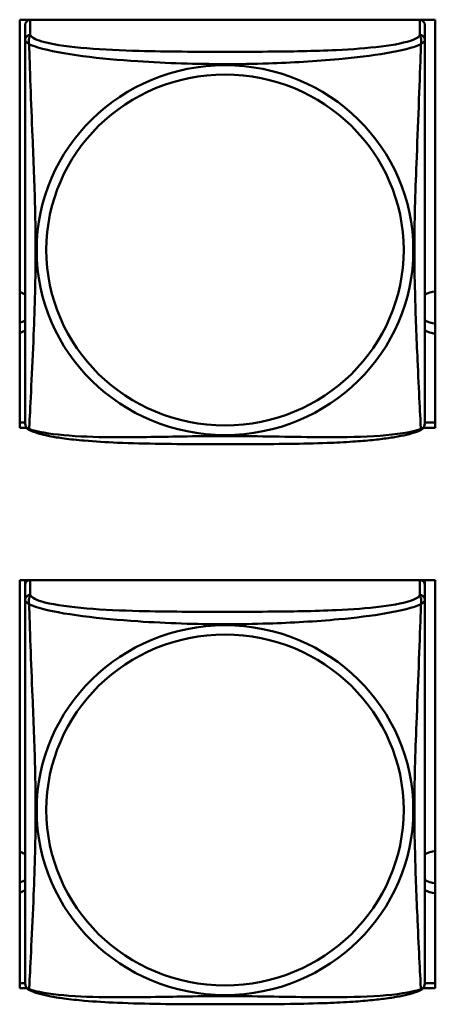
# Model space of a CAD drawing. Header units: inches. Extents: x 0.8 to 75.7, y -7.8 to 49.3.
# Tile 276 of 339: x 58 to 58.5, y 18 to 19.2. Entities that reach past the tile are written whole.
import ezdxf

# ---------------------------------------------------------------- set-up
doc = ezdxf.new("R2010")
doc.units = ezdxf.units.IN
doc.header["$MEASUREMENT"] = 0
doc.layers.add('Visible Edges(ROSSANSI)', color=7, linetype='Continuous', lineweight=50)
doc.layers.add('Visible Tangent Edges(ROSSANSI)', color=7, linetype='Continuous', lineweight=50)

msp = doc.modelspace()

# ---------------------------------------------------------------- linework, layer by layer
at = {"layer": 'Visible Edges(ROSSANSI)'}
for p, q in [((57.9868, 18.6728), (57.9868, 19.1554)), ((57.9868, 19.1554), (58.4783, 19.1554)), ((58.4599, 19.1551), (57.9993, 19.1551)), ((58.4783, 19.1554), (58.4783, 18.6728)), ((57.9934, 19.1493), (57.9934, 19.1316)), ((58.4658, 19.1316), (58.4658, 19.1493)), ((57.9868, 18.6789), (57.9934, 18.6789)), ((58.4658, 18.6789), (58.4783, 18.6789)), ((57.995, 18.6728), (57.9868, 18.6728)), ((58.4783, 18.6728), (58.4642, 18.6728)), ((57.9868, 18.0101), (57.9868, 18.4927)), ((57.9868, 18.4927), (58.4783, 18.4927)), ((57.9934, 18.4872), (57.9934, 18.4927)), ((58.4658, 18.4927), (58.4658, 18.4871)), ((58.4783, 18.4927), (58.4783, 18.0101)), ((57.9934, 18.4871), (57.9934, 18.4694)), ((58.4658, 18.4694), (58.4658, 18.4871)), ((57.9868, 18.0162), (57.9934, 18.0162)), ((58.4658, 18.0162), (58.4783, 18.0162)), ((57.9953, 18.0101), (57.9868, 18.0101)), ((58.4783, 18.0101), (58.4639, 18.0101))]:
    msp.add_line(p, q, dxfattribs=at)
for centre, start, end in [((58.0072, 18.6787), 180, 189.1496), ((58.452, 18.6787), 350.8504, 360), ((58.0072, 18.0164), 180, 189.1496), ((58.452, 18.0164), 350.8504, 360)]:
    msp.add_arc(centre, 0.0138, start, end, dxfattribs=at)
for centre, major_axis, start_param, end_param in [((57.9993, 19.1493), (-0.00591, 0), 4.712389, 6.283185), ((58.1549, 19.1429), (0.014, 0), 2.00359, 2.048024), ((58.1549, 19.1429), (0.014, 0), 1.093569, 1.138003), ((58.3049, 19.1429), (0.014, 0), 2.00359, 2.048024), ((58.3049, 19.1429), (0.014, 0), 1.093569, 1.138003), ((58.4599, 19.1493), (0.00591, 0), 0, 1.570796), ((57.9799, 18.8091), (0.0255, 0), 1.012755, 1.296211), ((58.4799, 18.8091), (0.0255, 0), 1.633177, 2.154575), ((57.9799, 18.8211), (0.0255, 0), 4.986974, 5.27043), ((58.4799, 18.8211), (0.0255, 0), 4.12861, 4.650009), ((57.9799, 18.8091), (-0.0255, 0), 1.845382, 2.128837), ((58.4799, 18.8091), (-0.0255, 0), 0.987017, 1.508416), ((57.9993, 18.4871), (-0.00591, 0), 4.95676, 6.283185), ((58.4599, 18.4871), (0.00591, 0), 0, 1.326426), ((57.9799, 18.1474), (0.0255, 0), 1.012755, 1.296211), ((58.4799, 18.1474), (0.0255, 0), 1.633177, 2.154575), ((57.9799, 18.1593), (0.0255, 0), 4.986974, 5.27043), ((58.4799, 18.1593), (0.0255, 0), 4.12861, 4.650009), ((57.9799, 18.1474), (-0.0255, 0), 1.845382, 2.128837), ((58.4799, 18.1474), (-0.0255, 0), 0.987017, 1.508416)]:
    msp.add_ellipse(centre, major_axis=major_axis, ratio=0.981793, start_param=start_param, end_param=end_param, dxfattribs=at)
for points, knots in [([(57.9934, 19.1316), (57.9934, 19.1291), (57.9934, 19.1245), (57.9934, 19.1183), (57.9934, 19.1071), (57.9934, 19.0907), (57.9934, 19.0728), (57.9934, 19.055), (57.9934, 19.0358), (57.9934, 19.0166), (57.9934, 18.9895), (57.9934, 18.9623), (57.9934, 18.9356), (57.9934, 18.9188), (57.9934, 18.9022), (57.9934, 18.8856), (57.9934, 18.8523), (57.9934, 18.8191), (57.9934, 18.7869), (57.9934, 18.7468), (57.9934, 18.7063), (57.9934, 18.6877), (57.9934, 18.6819), (57.9934, 18.6787), (57.9934, 18.6787)], [0.325731, 0.325731, 0.325731, 0.325731, 0.404774, 0.404774, 0.404774, 0.550532, 0.550532, 0.550532, 0.69629, 0.69629, 0.69629, 0.902598, 0.902598, 0.902598, 1.03154, 1.03154, 1.03154, 1.289425, 1.289425, 1.289425, 1.610774, 1.610774, 1.610774, 1.710218, 1.710218, 1.710218, 1.710218]), ([(58.4658, 18.6787), (58.4658, 18.6787), (58.4658, 18.6796), (58.4658, 18.6812), (58.4658, 18.6859), (58.4658, 18.6968), (58.4658, 18.7107), (58.4658, 18.7245), (58.4658, 18.7411), (58.4658, 18.7585), (58.4658, 18.7831), (58.4658, 18.8095), (58.4658, 18.8359), (58.4658, 18.8524), (58.4658, 18.869), (58.4658, 18.8856), (58.4658, 18.9188), (58.4658, 18.9521), (58.4658, 18.986), (58.4658, 19.0284), (58.4658, 19.0742), (58.4658, 19.1058), (58.4658, 19.1182), (58.4658, 19.1276), (58.4658, 19.1316)], [0.352862, 0.352862, 0.352862, 0.352862, 0.404774, 0.404774, 0.404774, 0.550532, 0.550532, 0.550532, 0.69629, 0.69629, 0.69629, 0.902598, 0.902598, 0.902598, 1.03154, 1.03154, 1.03154, 1.289425, 1.289425, 1.289425, 1.610774, 1.610774, 1.610774, 1.73735, 1.73735, 1.73735, 1.73735]), ([(57.9976, 18.6706), (57.997, 18.6709), (57.9965, 18.6712), (57.9956, 18.6721), (57.9952, 18.6725), (57.9946, 18.6734), (57.9944, 18.6739), (57.994, 18.6747), (57.9939, 18.6751), (57.9937, 18.6758), (57.9936, 18.6762), (57.9936, 18.6765)], [0.02273771, 0.02273771, 0.02273771, 0.02273771, 0.02954865, 0.02954865, 0.03635958, 0.03635958, 0.04317052, 0.04317052, 0.04998146, 0.04998146, 0.0567924, 0.0567924, 0.0567924, 0.0567924]), ([(58.4616, 18.6706), (58.4622, 18.6709), (58.4627, 18.6712), (58.4636, 18.6721), (58.464, 18.6725), (58.4646, 18.6734), (58.4648, 18.6739), (58.4652, 18.6747), (58.4653, 18.6751), (58.4655, 18.6758), (58.4656, 18.6762), (58.4657, 18.6765)], [0.02273771, 0.02273771, 0.02273771, 0.02273771, 0.02954865, 0.02954865, 0.03635958, 0.03635958, 0.04317052, 0.04317052, 0.04998146, 0.04998146, 0.0567924, 0.0567924, 0.0567924, 0.0567924]), ([(58.4616, 18.6706), (58.4583, 18.6688), (58.4547, 18.6675), (58.4467, 18.6651), (58.4423, 18.6641), (58.4328, 18.6622), (58.4278, 18.6613), (58.4166, 18.6598), (58.4104, 18.659), (58.3965, 18.6576), (58.3888, 18.657), (58.371, 18.6558), (58.3608, 18.6553), (58.3359, 18.6544), (58.3211, 18.654), (58.2895, 18.6536), (58.2724, 18.6535), (58.2384, 18.6534), (58.2214, 18.6534), (58.1874, 18.6535), (58.1704, 18.6536), (58.1364, 18.6541), (58.1192, 18.6545), (58.089, 18.6558), (58.0759, 18.6565), (58.0549, 18.6584), (58.0468, 18.6592), (58.0332, 18.661), (58.0275, 18.662), (58.0175, 18.6639), (58.013, 18.665), (58.0048, 18.6674), (58.0011, 18.6687), (57.9976, 18.6706)], [-1.678204, -1.678204, -1.678204, -1.678204, -1.629815, -1.629815, -1.580861, -1.580861, -1.532583, -1.532583, -1.479316, -1.479316, -1.416961, -1.416961, -1.337799, -1.337799, -1.226353, -1.226353, -1.09702, -1.09702, -0.967687, -0.967687, -0.838354, -0.838354, -0.709022, -0.709022, -0.60577, -0.60577, -0.53827, -0.53827, -0.483941, -0.483941, -0.435529, -0.435529, -0.384876, -0.384876, -0.384876, -0.384876]), ([(57.9934, 18.4694), (57.9934, 18.4668), (57.9934, 18.4622), (57.9934, 18.4561), (57.9934, 18.4448), (57.9934, 18.4284), (57.9934, 18.4106), (57.9934, 18.3927), (57.9934, 18.3735), (57.9934, 18.3544), (57.9934, 18.3272), (57.9934, 18.3), (57.9934, 18.2733), (57.9934, 18.2566), (57.9934, 18.2399), (57.9934, 18.2233), (57.9934, 18.1901), (57.9934, 18.1569), (57.9934, 18.1247), (57.9934, 18.0845), (57.9934, 18.0441), (57.9934, 18.0254), (57.9934, 18.0197), (57.9934, 18.0165), (57.9934, 18.0164)], [0.325731, 0.325731, 0.325731, 0.325731, 0.404774, 0.404774, 0.404774, 0.550532, 0.550532, 0.550532, 0.69629, 0.69629, 0.69629, 0.902598, 0.902598, 0.902598, 1.03154, 1.03154, 1.03154, 1.289425, 1.289425, 1.289425, 1.610774, 1.610774, 1.610774, 1.710218, 1.710218, 1.710218, 1.710218]), ([(58.4658, 18.0164), (58.4658, 18.0164), (58.4658, 18.0173), (58.4658, 18.019), (58.4658, 18.0236), (58.4658, 18.0346), (58.4658, 18.0484), (58.4658, 18.0622), (58.4658, 18.0788), (58.4658, 18.0962), (58.4658, 18.1208), (58.4658, 18.1472), (58.4658, 18.1736), (58.4658, 18.1901), (58.4658, 18.2067), (58.4658, 18.2233), (58.4658, 18.2565), (58.4658, 18.2898), (58.4658, 18.3238), (58.4658, 18.3661), (58.4658, 18.4119), (58.4658, 18.4435), (58.4658, 18.4559), (58.4658, 18.4653), (58.4658, 18.4694)], [0.352862, 0.352862, 0.352862, 0.352862, 0.404774, 0.404774, 0.404774, 0.550532, 0.550532, 0.550532, 0.69629, 0.69629, 0.69629, 0.902598, 0.902598, 0.902598, 1.03154, 1.03154, 1.03154, 1.289425, 1.289425, 1.289425, 1.610774, 1.610774, 1.610774, 1.73735, 1.73735, 1.73735, 1.73735]), ([(57.9976, 18.0083), (57.997, 18.0086), (57.9965, 18.009), (57.9956, 18.0098), (57.9952, 18.0102), (57.9946, 18.0111), (57.9944, 18.0116), (57.994, 18.0124), (57.9939, 18.0128), (57.9937, 18.0136), (57.9936, 18.0139), (57.9936, 18.0142)], [0.02273771, 0.02273771, 0.02273771, 0.02273771, 0.02954865, 0.02954865, 0.03635958, 0.03635958, 0.04317052, 0.04317052, 0.04998146, 0.04998146, 0.0567924, 0.0567924, 0.0567924, 0.0567924]), ([(58.4616, 18.0083), (58.4622, 18.0086), (58.4627, 18.009), (58.4636, 18.0098), (58.464, 18.0102), (58.4646, 18.0111), (58.4648, 18.0116), (58.4652, 18.0124), (58.4653, 18.0128), (58.4655, 18.0136), (58.4656, 18.0139), (58.4657, 18.0142)], [0.02273771, 0.02273771, 0.02273771, 0.02273771, 0.02954865, 0.02954865, 0.03635958, 0.03635958, 0.04317052, 0.04317052, 0.04998146, 0.04998146, 0.0567924, 0.0567924, 0.0567924, 0.0567924]), ([(58.4616, 18.0083), (58.4583, 18.0065), (58.4547, 18.0053), (58.4467, 18.0028), (58.4423, 18.0018), (58.4328, 17.9999), (58.4278, 17.9991), (58.4166, 17.9975), (58.4104, 17.9968), (58.3965, 17.9954), (58.3888, 17.9947), (58.371, 17.9936), (58.3608, 17.993), (58.3359, 17.9921), (58.3211, 17.9918), (58.2895, 17.9913), (58.2724, 17.9912), (58.2384, 17.9911), (58.2214, 17.9911), (58.1874, 17.9912), (58.1704, 17.9913), (58.1364, 17.9918), (58.1192, 17.9922), (58.089, 17.9935), (58.0759, 17.9943), (58.0549, 17.9961), (58.0468, 17.9969), (58.0332, 17.9988), (58.0275, 17.9997), (58.0175, 18.0017), (58.013, 18.0027), (58.0048, 18.0051), (58.0011, 18.0065), (57.9976, 18.0083)], [-1.678204, -1.678204, -1.678204, -1.678204, -1.629815, -1.629815, -1.580861, -1.580861, -1.532583, -1.532583, -1.479316, -1.479316, -1.416961, -1.416961, -1.337799, -1.337799, -1.226353, -1.226353, -1.09702, -1.09702, -0.967687, -0.967687, -0.838354, -0.838354, -0.709022, -0.709022, -0.60577, -0.60577, -0.53827, -0.53827, -0.483941, -0.483941, -0.435529, -0.435529, -0.384876, -0.384876, -0.384876, -0.384876])]:
    msp.add_open_spline(points, degree=3, knots=knots, dxfattribs=at)
at = {"layer": 'Visible Tangent Edges(ROSSANSI)'}
for p, q in [((57.9993, 19.1374), (57.9993, 19.1551)), ((58.4599, 19.1551), (58.4599, 19.1374)), ((57.9993, 18.4752), (57.9993, 18.4927)), ((58.4599, 18.4927), (58.4599, 18.4752))]:
    msp.add_line(p, q, dxfattribs=at)
for centre, major_axis, start_param, end_param in [((57.9993, 19.1316), (-0.00591, 0), 4.712389, 6.283185), ((58.4599, 19.1316), (0.00591, 0), 0, 1.570796), ((57.9993, 18.4694), (-0.00591, 0), 4.712389, 6.283185), ((58.4599, 18.4694), (0.00591, 0), 0, 1.570796)]:
    msp.add_ellipse(centre, major_axis=major_axis, ratio=0.981793, start_param=start_param, end_param=end_param, dxfattribs=at)
for centre, major_axis in [((58.2296, 18.8829), (-0.2227, 0)), ((58.2296, 18.8831), (-0.2113, 0)), ((58.2296, 18.2207), (-0.2227, 0)), ((58.2296, 18.2209), (-0.2113, 0))]:
    msp.add_ellipse(centre, major_axis=major_axis, ratio=0.981793, dxfattribs=at)
for points, knots in [([(57.9934, 19.1316), (57.9934, 19.1314), (57.9934, 19.1311), (57.9934, 19.1307), (57.9935, 19.1305), (57.9936, 19.1302), (57.9937, 19.1301), (57.9939, 19.1299), (57.9939, 19.1298), (57.9941, 19.1295), (57.9943, 19.1293), (57.9949, 19.1288), (57.9954, 19.1284), (57.9965, 19.1275), (57.9972, 19.1269), (57.9979, 19.1264)], [-0.0844808, -0.0844808, -0.0844808, -0.0844808, -0.06943799, -0.06943799, -0.05587828, -0.05587828, -0.04740346, -0.04740346, -0.04210669, -0.04210669, -0.03151317, -0.03151317, -0.01456352, -0.01456352, 0.00026741, 0.00026741, 0.00026741, 0.00026741]), ([(57.9979, 19.1264), (57.9977, 19.1275), (57.9976, 19.1285), (57.9975, 19.1305), (57.9976, 19.1314), (57.9978, 19.1327), (57.9979, 19.1332), (57.998, 19.1338), (57.9981, 19.134), (57.9982, 19.1345), (57.9983, 19.1348), (57.9986, 19.1355), (57.9988, 19.1359), (57.9991, 19.1367), (57.9992, 19.1371), (57.9993, 19.1374)], [-0.00026741, -0.00026741, -0.00026741, -0.00026741, 0.01456352, 0.01456352, 0.03151317, 0.03151317, 0.04210669, 0.04210669, 0.04740346, 0.04740346, 0.05587828, 0.05587828, 0.06943799, 0.06943799, 0.0844808, 0.0844808, 0.0844808, 0.0844808]), ([(58.4599, 19.1374), (58.4593, 19.1355), (58.4566, 19.1335), (58.4522, 19.1317), (58.4441, 19.1284), (58.4302, 19.1257), (58.4141, 19.1237), (58.3979, 19.1217), (58.3797, 19.1204), (58.3611, 19.1195), (58.3347, 19.1182), (58.3074, 19.1178), (58.2804, 19.1176), (58.2635, 19.1175), (58.2465, 19.1175), (58.2296, 19.1175), (58.1958, 19.1175), (58.1619, 19.1175), (58.1282, 19.1184), (58.0862, 19.1195), (58.0423, 19.1222), (58.0167, 19.1287), (58.0066, 19.1312), (58.0002, 19.1343), (57.9993, 19.1374)], [0.325731, 0.325731, 0.325731, 0.325731, 0.404774, 0.404774, 0.404774, 0.550532, 0.550532, 0.550532, 0.69629, 0.69629, 0.69629, 0.902598, 0.902598, 0.902598, 1.03154, 1.03154, 1.03154, 1.289425, 1.289425, 1.289425, 1.610774, 1.610774, 1.610774, 1.73735, 1.73735, 1.73735, 1.73735]), ([(58.4599, 19.1374), (58.46, 19.1371), (58.4601, 19.1367), (58.4604, 19.1359), (58.4606, 19.1355), (58.4609, 19.1348), (58.461, 19.1345), (58.4611, 19.134), (58.4612, 19.1338), (58.4614, 19.1332), (58.4615, 19.1327), (58.4616, 19.1314), (58.4617, 19.1305), (58.4616, 19.1285), (58.4615, 19.1275), (58.4613, 19.1264)], [-0.0844808, -0.0844808, -0.0844808, -0.0844808, -0.06943799, -0.06943799, -0.05587828, -0.05587828, -0.04740346, -0.04740346, -0.04210669, -0.04210669, -0.03151317, -0.03151317, -0.01456352, -0.01456352, 0.00026741, 0.00026741, 0.00026741, 0.00026741]), ([(58.4613, 19.1264), (58.4621, 19.1269), (58.4627, 19.1275), (58.4638, 19.1284), (58.4643, 19.1288), (58.4649, 19.1293), (58.4651, 19.1295), (58.4653, 19.1298), (58.4654, 19.1299), (58.4655, 19.1301), (58.4656, 19.1302), (58.4657, 19.1305), (58.4658, 19.1307), (58.4658, 19.1311), (58.4658, 19.1314), (58.4658, 19.1316)], [-0.00026741, -0.00026741, -0.00026741, -0.00026741, 0.01456352, 0.01456352, 0.03151317, 0.03151317, 0.04210669, 0.04210669, 0.04740346, 0.04740346, 0.05587828, 0.05587828, 0.06943799, 0.06943799, 0.0844808, 0.0844808, 0.0844808, 0.0844808]), ([(57.9979, 18.6714), (57.998, 18.673), (57.9982, 18.6753), (57.9983, 18.6782), (57.9994, 18.698), (58.0015, 18.7412), (58.0033, 18.7827), (58.0046, 18.816), (58.0056, 18.8495), (58.0056, 18.883), (58.0056, 18.8997), (58.0054, 18.9165), (58.005, 18.9335), (58.0043, 18.9607), (58.0031, 18.9887), (58.002, 19.0173), (58.0011, 19.0375), (58.0003, 19.058), (57.9996, 19.0772), (57.9989, 19.0963), (57.9983, 19.114), (57.9979, 19.1264)], [-1.657319, -1.657319, -1.657319, -1.657319, -1.610774, -1.610774, -1.610774, -1.289425, -1.289425, -1.289425, -1.03154, -1.03154, -1.03154, -0.902598, -0.902598, -0.902598, -0.69629, -0.69629, -0.69629, -0.550532, -0.550532, -0.550532, -0.405761, -0.405761, -0.405761, -0.405761]), ([(57.9979, 19.1264), (58.0008, 19.1251), (58.0043, 19.1238), (58.0083, 19.1226), (58.0359, 19.1142), (58.0829, 19.1091), (58.1264, 19.1062), (58.1613, 19.1039), (58.1955, 19.1029), (58.2296, 19.1029), (58.2466, 19.1029), (58.2637, 19.1031), (58.2809, 19.1037), (58.3084, 19.1046), (58.3365, 19.1062), (58.3642, 19.1087), (58.3837, 19.1105), (58.4031, 19.1128), (58.4203, 19.1158), (58.4375, 19.1187), (58.4525, 19.1223), (58.4613, 19.1264)], [-1.657319, -1.657319, -1.657319, -1.657319, -1.610774, -1.610774, -1.610774, -1.289425, -1.289425, -1.289425, -1.03154, -1.03154, -1.03154, -0.902598, -0.902598, -0.902598, -0.69629, -0.69629, -0.69629, -0.550532, -0.550532, -0.550532, -0.405761, -0.405761, -0.405761, -0.405761]), ([(58.4613, 19.1264), (58.4612, 19.1224), (58.461, 19.1178), (58.4609, 19.1129), (58.4598, 19.0785), (58.4577, 19.0293), (58.456, 18.9853), (58.4546, 18.95), (58.4536, 18.9164), (58.4536, 18.883), (58.4536, 18.8662), (58.4538, 18.8495), (58.4543, 18.8328), (58.4549, 18.806), (58.4561, 18.7789), (58.4573, 18.7531), (58.4581, 18.7349), (58.4589, 18.7174), (58.4596, 18.7027), (58.4604, 18.688), (58.4609, 18.6764), (58.4613, 18.6714)], [-1.657319, -1.657319, -1.657319, -1.657319, -1.610774, -1.610774, -1.610774, -1.289425, -1.289425, -1.289425, -1.03154, -1.03154, -1.03154, -0.902598, -0.902598, -0.902598, -0.69629, -0.69629, -0.69629, -0.550532, -0.550532, -0.550532, -0.405761, -0.405761, -0.405761, -0.405761]), ([(57.9979, 18.6714), (57.9972, 18.6716), (57.9965, 18.6719), (57.9954, 18.6727), (57.9949, 18.6732), (57.9943, 18.6741), (57.9941, 18.6745), (57.9939, 18.675), (57.9939, 18.6752), (57.9937, 18.6757), (57.9936, 18.6761), (57.9936, 18.6764), (57.9936, 18.6765), (57.9936, 18.6765)], [-0.00026741, -0.00026741, -0.00026741, -0.00026741, 0.01456352, 0.01456352, 0.03151317, 0.03151317, 0.04210669, 0.04210669, 0.04740346, 0.04740346, 0.05587828, 0.05587828, 0.0567924, 0.0567924, 0.0567924, 0.0567924]), ([(58.4657, 18.6765), (58.4656, 18.6765), (58.4656, 18.6764), (58.4656, 18.6761), (58.4655, 18.6757), (58.4654, 18.6752), (58.4653, 18.675), (58.4651, 18.6745), (58.4649, 18.6741), (58.4643, 18.6732), (58.4638, 18.6727), (58.4627, 18.6719), (58.4621, 18.6716), (58.4613, 18.6714)], [-0.0567924, -0.0567924, -0.0567924, -0.0567924, -0.05587828, -0.05587828, -0.04740346, -0.04740346, -0.04210669, -0.04210669, -0.03151317, -0.03151317, -0.01456352, -0.01456352, 0.00026741, 0.00026741, 0.00026741, 0.00026741]), ([(57.9976, 18.6706), (57.9976, 18.6706), (57.9976, 18.6706), (57.9976, 18.6708), (57.9977, 18.6711), (57.9979, 18.6714)], [-0.02273771, -0.02273771, -0.02273771, -0.02273771, -0.01456352, -0.01456352, 0.00026741, 0.00026741, 0.00026741, 0.00026741]), ([(58.4613, 18.6714), (58.4585, 18.6704), (58.455, 18.6694), (58.451, 18.6685), (58.4233, 18.6622), (58.3763, 18.6613), (58.3328, 18.6618), (58.2979, 18.6621), (58.2637, 18.6631), (58.2296, 18.6631), (58.2126, 18.6631), (58.1955, 18.6629), (58.1783, 18.6626), (58.1509, 18.6621), (58.1227, 18.6615), (58.0951, 18.6617), (58.0755, 18.6619), (58.0562, 18.6625), (58.0389, 18.6641), (58.0217, 18.6656), (58.0068, 18.6681), (57.9979, 18.6714)], [-1.657319, -1.657319, -1.657319, -1.657319, -1.610774, -1.610774, -1.610774, -1.289425, -1.289425, -1.289425, -1.03154, -1.03154, -1.03154, -0.902598, -0.902598, -0.902598, -0.69629, -0.69629, -0.69629, -0.550532, -0.550532, -0.550532, -0.405761, -0.405761, -0.405761, -0.405761]), ([(58.4613, 18.6714), (58.4615, 18.6711), (58.4616, 18.6708), (58.4617, 18.6706), (58.4617, 18.6706), (58.4616, 18.6706)], [-0.00026741, -0.00026741, -0.00026741, -0.00026741, 0.01456352, 0.01456352, 0.02273771, 0.02273771, 0.02273771, 0.02273771]), ([(57.9934, 18.4694), (57.9934, 18.4691), (57.9934, 18.4688), (57.9934, 18.4684), (57.9935, 18.4682), (57.9936, 18.4679), (57.9937, 18.4678), (57.9939, 18.4676), (57.9939, 18.4675), (57.9941, 18.4673), (57.9943, 18.4671), (57.9949, 18.4665), (57.9954, 18.4661), (57.9965, 18.4652), (57.9972, 18.4647), (57.9979, 18.4641)], [-0.0844808, -0.0844808, -0.0844808, -0.0844808, -0.06943799, -0.06943799, -0.05587828, -0.05587828, -0.04740346, -0.04740346, -0.04210669, -0.04210669, -0.03151317, -0.03151317, -0.01456352, -0.01456352, 0.00026741, 0.00026741, 0.00026741, 0.00026741]), ([(57.9979, 18.4641), (57.9977, 18.4652), (57.9976, 18.4663), (57.9975, 18.4682), (57.9976, 18.4691), (57.9978, 18.4704), (57.9979, 18.4709), (57.998, 18.4715), (57.9981, 18.4717), (57.9982, 18.4722), (57.9983, 18.4725), (57.9986, 18.4732), (57.9988, 18.4736), (57.9991, 18.4744), (57.9992, 18.4748), (57.9993, 18.4752)], [-0.00026741, -0.00026741, -0.00026741, -0.00026741, 0.01456352, 0.01456352, 0.03151317, 0.03151317, 0.04210669, 0.04210669, 0.04740346, 0.04740346, 0.05587828, 0.05587828, 0.06943799, 0.06943799, 0.0844808, 0.0844808, 0.0844808, 0.0844808]), ([(58.4599, 18.4752), (58.4593, 18.4732), (58.4566, 18.4712), (58.4522, 18.4694), (58.4441, 18.4661), (58.4302, 18.4634), (58.4141, 18.4614), (58.3979, 18.4594), (58.3797, 18.4581), (58.3611, 18.4572), (58.3347, 18.456), (58.3074, 18.4556), (58.2804, 18.4554), (58.2635, 18.4553), (58.2465, 18.4552), (58.2296, 18.4552), (58.1958, 18.4552), (58.1619, 18.4553), (58.1282, 18.4561), (58.0862, 18.4572), (58.0423, 18.4599), (58.0167, 18.4664), (58.0066, 18.4689), (58.0002, 18.472), (57.9993, 18.4752)], [0.325731, 0.325731, 0.325731, 0.325731, 0.404774, 0.404774, 0.404774, 0.550532, 0.550532, 0.550532, 0.69629, 0.69629, 0.69629, 0.902598, 0.902598, 0.902598, 1.03154, 1.03154, 1.03154, 1.289425, 1.289425, 1.289425, 1.610774, 1.610774, 1.610774, 1.73735, 1.73735, 1.73735, 1.73735]), ([(58.4599, 18.4752), (58.46, 18.4748), (58.4601, 18.4744), (58.4604, 18.4736), (58.4606, 18.4732), (58.4609, 18.4725), (58.461, 18.4722), (58.4611, 18.4717), (58.4612, 18.4715), (58.4614, 18.4709), (58.4615, 18.4704), (58.4616, 18.4691), (58.4617, 18.4682), (58.4616, 18.4663), (58.4615, 18.4652), (58.4613, 18.4641)], [-0.0844808, -0.0844808, -0.0844808, -0.0844808, -0.06943799, -0.06943799, -0.05587828, -0.05587828, -0.04740346, -0.04740346, -0.04210669, -0.04210669, -0.03151317, -0.03151317, -0.01456352, -0.01456352, 0.00026741, 0.00026741, 0.00026741, 0.00026741]), ([(58.4613, 18.4641), (58.4621, 18.4647), (58.4627, 18.4652), (58.4638, 18.4661), (58.4643, 18.4665), (58.4649, 18.4671), (58.4651, 18.4673), (58.4653, 18.4675), (58.4654, 18.4676), (58.4655, 18.4678), (58.4656, 18.4679), (58.4657, 18.4682), (58.4658, 18.4684), (58.4658, 18.4688), (58.4658, 18.4691), (58.4658, 18.4694)], [-0.00026741, -0.00026741, -0.00026741, -0.00026741, 0.01456352, 0.01456352, 0.03151317, 0.03151317, 0.04210669, 0.04210669, 0.04740346, 0.04740346, 0.05587828, 0.05587828, 0.06943799, 0.06943799, 0.0844808, 0.0844808, 0.0844808, 0.0844808]), ([(57.9979, 18.0092), (57.998, 18.0108), (57.9982, 18.0131), (57.9983, 18.0159), (57.9994, 18.0358), (58.0015, 18.0789), (58.0033, 18.1204), (58.0046, 18.1537), (58.0056, 18.1872), (58.0056, 18.2207), (58.0056, 18.2374), (58.0054, 18.2542), (58.005, 18.2712), (58.0043, 18.2984), (58.0031, 18.3265), (58.002, 18.355), (58.0011, 18.3752), (58.0003, 18.3957), (57.9996, 18.4149), (57.9989, 18.434), (57.9983, 18.4517), (57.9979, 18.4641)], [-1.657319, -1.657319, -1.657319, -1.657319, -1.610774, -1.610774, -1.610774, -1.289425, -1.289425, -1.289425, -1.03154, -1.03154, -1.03154, -0.902598, -0.902598, -0.902598, -0.69629, -0.69629, -0.69629, -0.550532, -0.550532, -0.550532, -0.405761, -0.405761, -0.405761, -0.405761]), ([(57.9979, 18.4641), (58.0008, 18.4628), (58.0043, 18.4615), (58.0083, 18.4603), (58.0359, 18.452), (58.0829, 18.4469), (58.1264, 18.444), (58.1613, 18.4416), (58.1955, 18.4406), (58.2296, 18.4406), (58.2466, 18.4406), (58.2637, 18.4409), (58.2809, 18.4414), (58.3084, 18.4423), (58.3365, 18.4439), (58.3642, 18.4464), (58.3837, 18.4482), (58.4031, 18.4505), (58.4203, 18.4535), (58.4375, 18.4564), (58.4525, 18.4601), (58.4613, 18.4641)], [-1.657319, -1.657319, -1.657319, -1.657319, -1.610774, -1.610774, -1.610774, -1.289425, -1.289425, -1.289425, -1.03154, -1.03154, -1.03154, -0.902598, -0.902598, -0.902598, -0.69629, -0.69629, -0.69629, -0.550532, -0.550532, -0.550532, -0.405761, -0.405761, -0.405761, -0.405761]), ([(58.4613, 18.4641), (58.4612, 18.4601), (58.461, 18.4556), (58.4609, 18.4506), (58.4598, 18.4162), (58.4577, 18.367), (58.456, 18.323), (58.4546, 18.2878), (58.4536, 18.2542), (58.4536, 18.2207), (58.4536, 18.204), (58.4538, 18.1873), (58.4543, 18.1705), (58.4549, 18.1438), (58.4561, 18.1166), (58.4573, 18.0908), (58.4581, 18.0726), (58.4589, 18.0551), (58.4596, 18.0404), (58.4604, 18.0258), (58.4609, 18.0141), (58.4613, 18.0092)], [-1.657319, -1.657319, -1.657319, -1.657319, -1.610774, -1.610774, -1.610774, -1.289425, -1.289425, -1.289425, -1.03154, -1.03154, -1.03154, -0.902598, -0.902598, -0.902598, -0.69629, -0.69629, -0.69629, -0.550532, -0.550532, -0.550532, -0.405761, -0.405761, -0.405761, -0.405761]), ([(57.9979, 18.0092), (57.9972, 18.0093), (57.9965, 18.0096), (57.9954, 18.0104), (57.9949, 18.0109), (57.9943, 18.0118), (57.9941, 18.0122), (57.9939, 18.0128), (57.9939, 18.013), (57.9937, 18.0135), (57.9936, 18.0138), (57.9936, 18.0141), (57.9936, 18.0142), (57.9936, 18.0142)], [-0.00026741, -0.00026741, -0.00026741, -0.00026741, 0.01456352, 0.01456352, 0.03151317, 0.03151317, 0.04210669, 0.04210669, 0.04740346, 0.04740346, 0.05587828, 0.05587828, 0.0567924, 0.0567924, 0.0567924, 0.0567924]), ([(58.4657, 18.0142), (58.4656, 18.0142), (58.4656, 18.0141), (58.4656, 18.0138), (58.4655, 18.0135), (58.4654, 18.013), (58.4653, 18.0128), (58.4651, 18.0122), (58.4649, 18.0118), (58.4643, 18.0109), (58.4638, 18.0104), (58.4627, 18.0096), (58.4621, 18.0093), (58.4613, 18.0092)], [-0.0567924, -0.0567924, -0.0567924, -0.0567924, -0.05587828, -0.05587828, -0.04740346, -0.04740346, -0.04210669, -0.04210669, -0.03151317, -0.03151317, -0.01456352, -0.01456352, 0.00026741, 0.00026741, 0.00026741, 0.00026741]), ([(57.9976, 18.0083), (57.9976, 18.0083), (57.9976, 18.0084), (57.9976, 18.0086), (57.9977, 18.0088), (57.9979, 18.0092)], [-0.02273771, -0.02273771, -0.02273771, -0.02273771, -0.01456352, -0.01456352, 0.00026741, 0.00026741, 0.00026741, 0.00026741]), ([(58.4613, 18.0092), (58.4585, 18.0081), (58.455, 18.0071), (58.451, 18.0062), (58.4233, 18), (58.3763, 17.999), (58.3328, 17.9995), (58.2979, 17.9999), (58.2637, 18.0008), (58.2296, 18.0008), (58.2126, 18.0008), (58.1955, 18.0006), (58.1783, 18.0003), (58.1509, 17.9999), (58.1227, 17.9992), (58.0951, 17.9994), (58.0755, 17.9996), (58.0562, 18.0003), (58.0389, 18.0018), (58.0217, 18.0033), (58.0068, 18.0058), (57.9979, 18.0092)], [-1.657319, -1.657319, -1.657319, -1.657319, -1.610774, -1.610774, -1.610774, -1.289425, -1.289425, -1.289425, -1.03154, -1.03154, -1.03154, -0.902598, -0.902598, -0.902598, -0.69629, -0.69629, -0.69629, -0.550532, -0.550532, -0.550532, -0.405761, -0.405761, -0.405761, -0.405761]), ([(58.4613, 18.0092), (58.4615, 18.0088), (58.4616, 18.0086), (58.4617, 18.0084), (58.4617, 18.0083), (58.4616, 18.0083)], [-0.00026741, -0.00026741, -0.00026741, -0.00026741, 0.01456352, 0.01456352, 0.02273771, 0.02273771, 0.02273771, 0.02273771])]:
    msp.add_open_spline(points, degree=3, knots=knots, dxfattribs=at)

doc.saveas('drawing.dxf')
